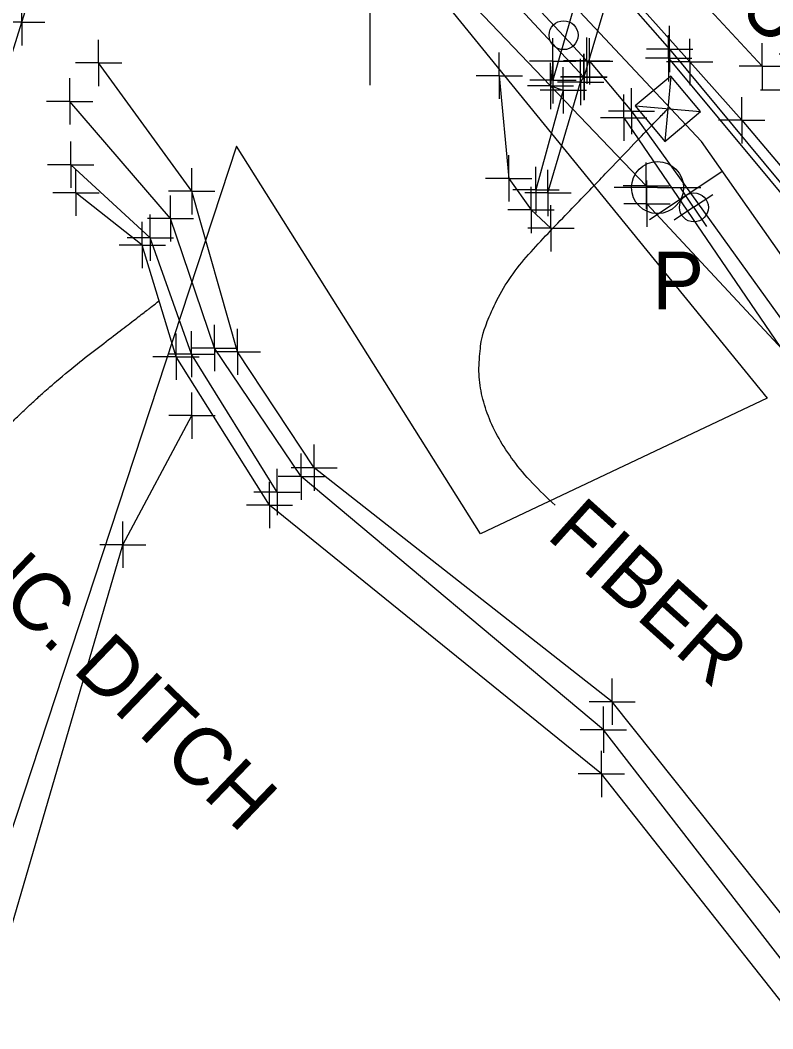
# Model space of a CAD drawing. Extents: x 0 to 1944463, y 0 to 420651.
# Drawn here: x 1943145.8 to 1943210.9, y 417335.4 to 417422.6 of the extents above; entities that cross this region are included whole.
import ezdxf

# ---------------------------------------------------------------- set-up
doc = ezdxf.new("R2010")
doc.units = 0
for name, color, linetype in [('SUR - CTRL - Points Text', 7, 'Continuous'), ('SUR - CTRL - Temporary Points', 7, 'Continuous'), ('SUR - DRG - Bridge Deck', 7, 'Continuous'), ('SUR - DRG - Bridge Deck - Points - Locators', 7, 'Continuous'), ('SUR - DRG - Bridges', 7, 'Continuous'), ('SUR - DRG - Bridges - Points - Locators', 7, 'Continuous'), ('SUR - DRG - Pipes and Culverts', 7, 'Continuous'), ('SUR - DRG - Pipes and Culverts - Points - Locators', 7, 'Continuous'), ('SUR - DRG - Pipes and Culverts Text', 7, 'Continuous'), ('SUR - DTM - Breaklines', 7, 'Continuous'), ('SUR - DTM - Breaklines - Points - Locators', 7, 'Continuous'), ('SUR - DTM - Spot Points - Locators', 7, 'Continuous'), ('SUR - TR-CTRL - Pavement Marking', 7, 'Continuous'), ('SUR - TR-CTRL - Pavement Marking - Points - Locators', 7, 'Continuous'), ('SUR - TR-CTRL - Signs and Devices', 7, 'Continuous'), ('SUR - TR-CTRL - Signs and Devices - Points - Locators', 7, 'Continuous'), ('SUR - TRAN - Features', 7, 'Continuous'), ('SUR - TRAN - Features - Points - Locators', 7, 'Continuous'), ('SUR - UTL - Fiber Optic Cable (Underground)', 7, 'Continuous'), ('SUR - UTL - Fiber Optic Cable (Underground) Text', 7, 'Continuous'), ('SUR - UTL - Overhead Wire Crossings', 7, 'Continuous'), ('SUR - UTL - Overhead Wire Crossings - Points - Locators', 7, 'Continuous'), ('SUR - UTL - Poles and Miscellaneous', 7, 'Continuous'), ('SUR - UTL - Poles and Miscellaneous Text', 7, 'Continuous'), ('SUR - VEG - Features', 7, 'Continuous')]:
    doc.layers.add(name, color=color, linetype=linetype)

msp = doc.modelspace()

# ---------------------------------------------------------------- linework, layer by layer
at = {"layer": 'SUR - CTRL - Temporary Points'}
msp.add_line((1943176.109, 417416.963), (1943176.109, 417425.712), dxfattribs=at)
at = {"layer": 'SUR - DRG - Bridge Deck'}
msp.add_lwpolyline([(1943194.852, 417419.061), (1943162.692, 417453.577), (1943127.403, 417491.232), (1943088.362, 417533.062)], dxfattribs=at)
at = {"layer": 'SUR - DRG - Bridge Deck - Points - Locators'}
for q in [(1943194.852, 417421.061), (1943192.852, 417419.061), (1943196.852, 417419.061), (1943194.852, 417417.061)]:
    msp.add_line((1943194.852, 417419.061), q, dxfattribs=at)
at = {"layer": 'SUR - DRG - Bridges'}
msp.add_lwpolyline([(1943194.586, 417417.65), (1943160.612, 417454.166), (1943126.96, 417490.097), (1943087.359, 417532.419), (1943088.24, 417533.281), (1943102.062, 417579.551), (1943115.41, 417624.415), (1943114.938, 417624.906), (1943115.852, 417625.619), (1943152.828, 417586.155), (1943187.702, 417548.755), (1943222.943, 417511.078), (1943222.064, 417510.2)], close=True, dxfattribs=at)
msp.add_lwpolyline([(1943191.911, 417419.019), (1943191.713, 417416.879), (1943192.815, 417416.515), (1943190.451, 417407.89)], dxfattribs=at)
at = {"layer": 'SUR - DRG - Bridges - Points - Locators'}
for p, q in [((1943191.911, 417419.019), (1943191.911, 417421.019)), ((1943191.911, 417419.019), (1943189.911, 417419.019)), ((1943191.911, 417419.019), (1943193.911, 417419.019)), ((1943191.911, 417419.019), (1943191.911, 417417.019)), ((1943194.586, 417417.65), (1943194.586, 417419.65)), ((1943191.713, 417416.879), (1943191.713, 417418.879)), ((1943192.815, 417416.515), (1943192.815, 417418.515)), ((1943194.586, 417417.65), (1943192.586, 417417.65)), ((1943194.586, 417417.65), (1943196.586, 417417.65)), ((1943194.586, 417417.65), (1943194.586, 417415.65)), ((1943191.713, 417416.879), (1943189.713, 417416.879)), ((1943192.815, 417416.515), (1943190.815, 417416.515)), ((1943191.713, 417416.879), (1943193.713, 417416.879)), ((1943191.713, 417416.879), (1943191.713, 417414.879)), ((1943192.815, 417416.515), (1943194.815, 417416.515)), ((1943192.815, 417416.515), (1943192.815, 417414.515)), ((1943190.451, 417407.89), (1943190.451, 417409.89)), ((1943190.451, 417407.89), (1943188.451, 417407.89)), ((1943190.451, 417407.89), (1943192.451, 417407.89)), ((1943190.451, 417407.89), (1943190.451, 417405.89))]:
    msp.add_line(p, q, dxfattribs=at)
at = {"layer": 'SUR - DRG - Pipes and Culverts'}
for points in [[(1943171.27, 417383.874), (1943164.628, 417393.896), (1943160.686, 417407.774), (1943152.633, 417418.873)], [(1943167.407, 417380.644), (1943159.323, 417393.467), (1943156.403, 417403.128), (1943150.668, 417407.649)], [(1943306.855, 417247.978), (1943289.784, 417257.5), (1943283.915, 417263.16), (1943254.781, 417295.058), (1943224.294, 417329.482), (1943197.051, 417363.643)], [(1943305.862, 417246.088), (1943289.035, 417255.612), (1943280.758, 417260.995), (1943252.088, 417291.545), (1943220.601, 417326.41), (1943196.115, 417357.405)]]:
    msp.add_lwpolyline(points, dxfattribs=at)
at = {"layer": 'SUR - DRG - Pipes and Culverts - Points - Locators'}
for p, q in [((1943152.633, 417418.873), (1943152.633, 417420.873)), ((1943152.633, 417418.873), (1943150.633, 417418.873)), ((1943152.633, 417418.873), (1943154.633, 417418.873)), ((1943152.633, 417418.873), (1943152.633, 417416.873)), ((1943150.668, 417407.649), (1943150.668, 417409.649)), ((1943160.686, 417407.774), (1943160.686, 417409.774)), ((1943150.668, 417407.649), (1943148.668, 417407.649)), ((1943150.668, 417407.649), (1943152.668, 417407.649)), ((1943150.668, 417407.649), (1943150.668, 417405.649)), ((1943160.686, 417407.774), (1943158.686, 417407.774)), ((1943160.686, 417407.774), (1943162.686, 417407.774)), ((1943160.686, 417407.774), (1943160.686, 417405.774)), ((1943156.403, 417403.128), (1943156.403, 417405.128)), ((1943156.403, 417403.128), (1943154.403, 417403.128)), ((1943156.403, 417403.128), (1943158.403, 417403.128)), ((1943156.403, 417403.128), (1943156.403, 417401.128)), ((1943159.323, 417393.467), (1943159.323, 417395.467)), ((1943164.628, 417393.896), (1943164.628, 417395.896)), ((1943164.628, 417393.896), (1943162.628, 417393.896)), ((1943164.628, 417393.896), (1943166.628, 417393.896)), ((1943164.628, 417393.896), (1943164.628, 417391.896)), ((1943159.323, 417393.467), (1943157.323, 417393.467)), ((1943159.323, 417393.467), (1943161.323, 417393.467)), ((1943159.323, 417393.467), (1943159.323, 417391.467)), ((1943171.27, 417383.874), (1943171.27, 417385.874)), ((1943171.27, 417383.874), (1943169.27, 417383.874)), ((1943171.27, 417383.874), (1943173.27, 417383.874)), ((1943171.27, 417383.874), (1943171.27, 417381.874)), ((1943167.407, 417380.644), (1943167.407, 417382.644)), ((1943167.407, 417380.644), (1943165.407, 417380.644)), ((1943167.407, 417380.644), (1943169.407, 417380.644)), ((1943167.407, 417380.644), (1943167.407, 417378.644)), ((1943197.051, 417363.643), (1943197.051, 417365.643)), ((1943197.051, 417363.643), (1943195.051, 417363.643)), ((1943197.051, 417363.643), (1943199.051, 417363.643)), ((1943197.051, 417363.643), (1943197.051, 417361.643)), ((1943196.115, 417357.405), (1943196.115, 417359.405)), ((1943196.115, 417357.405), (1943194.115, 417357.405)), ((1943196.115, 417357.405), (1943198.115, 417357.405)), ((1943196.115, 417357.405), (1943196.115, 417355.405))]:
    msp.add_line(p, q, dxfattribs=at)
at = {"layer": 'SUR - DRG - Pipes and Culverts Text'}
msp.add_open_spline([(1943141.211, 417383.63), (1943146.206, 417389.363), (1943157.863, 417398.297), (1943157.863, 417398.297)], degree=2, dxfattribs=at)
at = {"layer": 'SUR - DTM - Breaklines'}
for p, q in [((1943197.051, 417363.643), (1943171.27, 417383.874)), ((1943196.285, 417361.224), (1943170.157, 417383.11)), ((1943196.115, 417357.405), (1943167.407, 417380.644))]:
    msp.add_line(p, q, dxfattribs=at)
for points in [[(1943218.59, 417509.53), (1943215.96, 417501.29), (1943213.27, 417491.41), (1943208.92, 417476.57), (1943209.78, 417476.3), (1943207.25, 417467.28), (1943203.9, 417457.1), (1943201.6, 417449.06), (1943199.15, 417440.38), (1943194, 417424.62), (1943191.92, 417417.37)], [(1943088.848, 417235.618), (1943103.517, 417283.357), (1943116.732, 417330.002), (1943131.722, 417376.661), (1943145.977, 417422.385), (1943153.319, 417445.75)], [(1943201.925, 417419.272), (1943219.399, 417398.292), (1943235.519, 417375.7), (1943243.356, 417364.884), (1943258.929, 417346.985), (1943283.566, 417320.678), (1943313.562, 417288.656), (1943327.29, 417273.893), (1943334.736, 417264.52), (1943341.659, 417251.305), (1943344.574, 417242.404)], [(1943187.28, 417417.77), (1943188.101, 417408.886), (1943190.03, 417406.163), (1943191.748, 417404.573)], [(1943191.492, 417407.628), (1943194.321, 417417.214), (1943194.619, 417417.672)], [(1943170.157, 417383.11), (1943162.657, 417394.216), (1943158.848, 417405.42), (1943150.128, 417415.553)], [(1943198.046, 417414.134), (1943214.079, 417390.624), (1943227.284, 417369.761), (1943234.656, 417359.391), (1943251.574, 417339.468), (1943275.895, 417313.326), (1943305.21, 417281.554), (1943319.493, 417266.816), (1943326.151, 417258.389), (1943333.033, 417247.541), (1943335.935, 417239.942), (1943336.414, 417217.406)], [(1943168.063, 417381.773), (1943160.67, 417393.693), (1943157.099, 417403.76), (1943150.217, 417410.066)], [(1943114.505, 417234.882), (1943128.229, 417282.69), (1943140.847, 417329.772), (1943154.727, 417377.211), (1943160.698, 417388.381)], [(1943306.58, 417247.082), (1943289.389, 417256.286), (1943282.191, 417262.111), (1943253.295, 417293.316), (1943222.689, 417327.178), (1943196.285, 417361.224)]]:
    msp.add_lwpolyline(points, dxfattribs=at)
at = {"layer": 'SUR - DTM - Breaklines - Points - Locators'}
for p, q in [((1943145.977, 417422.385), (1943145.977, 417424.385)), ((1943145.977, 417422.385), (1943143.977, 417422.385)), ((1943145.977, 417422.385), (1943147.977, 417422.385)), ((1943145.977, 417422.385), (1943145.977, 417420.385)), ((1943201.925, 417419.272), (1943201.925, 417421.272)), ((1943187.28, 417417.77), (1943187.28, 417419.77)), ((1943191.92, 417417.37), (1943191.92, 417419.37)), ((1943194.321, 417417.214), (1943194.321, 417419.214)), ((1943194.619, 417417.672), (1943194.619, 417419.672)), ((1943201.925, 417419.272), (1943199.925, 417419.272)), ((1943201.925, 417419.272), (1943203.925, 417419.272)), ((1943201.925, 417419.272), (1943201.925, 417417.272)), ((1943150.128, 417415.553), (1943150.128, 417417.553)), ((1943187.28, 417417.77), (1943185.28, 417417.77)), ((1943187.28, 417417.77), (1943189.28, 417417.77)), ((1943187.28, 417417.77), (1943187.28, 417415.77)), ((1943191.92, 417417.37), (1943189.92, 417417.37)), ((1943191.92, 417417.37), (1943193.92, 417417.37)), ((1943191.92, 417417.37), (1943191.92, 417415.37)), ((1943194.321, 417417.214), (1943192.321, 417417.214)), ((1943194.619, 417417.672), (1943192.619, 417417.672)), ((1943194.321, 417417.214), (1943196.321, 417417.214)), ((1943194.321, 417417.214), (1943194.321, 417415.214)), ((1943194.619, 417417.672), (1943196.619, 417417.672)), ((1943194.619, 417417.672), (1943194.619, 417415.672)), ((1943150.128, 417415.553), (1943148.128, 417415.553)), ((1943150.128, 417415.553), (1943152.128, 417415.553)), ((1943150.128, 417415.553), (1943150.128, 417413.553)), ((1943198.046, 417414.134), (1943198.046, 417416.134)), ((1943198.046, 417414.134), (1943196.046, 417414.134)), ((1943198.046, 417414.134), (1943200.046, 417414.134)), ((1943198.046, 417414.134), (1943198.046, 417412.134)), ((1943150.217, 417410.066), (1943150.217, 417412.066)), ((1943188.101, 417408.886), (1943188.101, 417410.886)), ((1943150.217, 417410.066), (1943148.217, 417410.066)), ((1943150.217, 417410.066), (1943152.217, 417410.066)), ((1943150.217, 417410.066), (1943150.217, 417408.066)), ((1943191.492, 417407.628), (1943191.492, 417409.628)), ((1943188.101, 417408.886), (1943186.101, 417408.886)), ((1943188.101, 417408.886), (1943190.101, 417408.886)), ((1943188.101, 417408.886), (1943188.101, 417406.886)), ((1943191.492, 417407.628), (1943189.492, 417407.628)), ((1943190.03, 417406.163), (1943190.03, 417408.163)), ((1943191.492, 417407.628), (1943193.492, 417407.628)), ((1943191.492, 417407.628), (1943191.492, 417405.628)), ((1943158.848, 417405.42), (1943158.848, 417407.42)), ((1943190.03, 417406.163), (1943188.03, 417406.163)), ((1943190.03, 417406.163), (1943192.03, 417406.163)), ((1943190.03, 417406.163), (1943190.03, 417404.163)), ((1943191.748, 417404.573), (1943191.748, 417406.573)), ((1943158.848, 417405.42), (1943156.848, 417405.42)), ((1943157.099, 417403.76), (1943157.099, 417405.76)), ((1943158.848, 417405.42), (1943160.848, 417405.42)), ((1943158.848, 417405.42), (1943158.848, 417403.42)), ((1943191.748, 417404.573), (1943189.748, 417404.573)), ((1943191.748, 417404.573), (1943193.748, 417404.573)), ((1943191.748, 417404.573), (1943191.748, 417402.573)), ((1943157.099, 417403.76), (1943155.099, 417403.76)), ((1943157.099, 417403.76), (1943159.099, 417403.76)), ((1943157.099, 417403.76), (1943157.099, 417401.76)), ((1943162.657, 417394.216), (1943162.657, 417396.216)), ((1943160.67, 417393.693), (1943160.67, 417395.693)), ((1943160.67, 417393.693), (1943158.67, 417393.693)), ((1943162.657, 417394.216), (1943160.657, 417394.216)), ((1943160.67, 417393.693), (1943162.67, 417393.693)), ((1943160.67, 417393.693), (1943160.67, 417391.693)), ((1943162.657, 417394.216), (1943164.657, 417394.216)), ((1943162.657, 417394.216), (1943162.657, 417392.216)), ((1943160.698, 417388.381), (1943160.698, 417390.381)), ((1943160.698, 417388.381), (1943158.698, 417388.381)), ((1943160.698, 417388.381), (1943162.698, 417388.381)), ((1943160.698, 417388.381), (1943160.698, 417386.381)), ((1943170.157, 417383.11), (1943170.157, 417385.11)), ((1943168.063, 417381.773), (1943168.063, 417383.773)), ((1943170.157, 417383.11), (1943168.157, 417383.11)), ((1943170.157, 417383.11), (1943172.157, 417383.11)), ((1943170.157, 417383.11), (1943170.157, 417381.11)), ((1943168.063, 417381.773), (1943166.063, 417381.773)), ((1943168.063, 417381.773), (1943170.063, 417381.773)), ((1943168.063, 417381.773), (1943168.063, 417379.773)), ((1943154.727, 417377.211), (1943154.727, 417379.211)), ((1943154.727, 417377.211), (1943152.727, 417377.211)), ((1943154.727, 417377.211), (1943156.727, 417377.211)), ((1943154.727, 417377.211), (1943154.727, 417375.211)), ((1943196.285, 417361.224), (1943196.285, 417363.224)), ((1943196.285, 417361.224), (1943194.285, 417361.224)), ((1943196.285, 417361.224), (1943198.285, 417361.224)), ((1943196.285, 417361.224), (1943196.285, 417359.224))]:
    msp.add_line(p, q, dxfattribs=at)
at = {"layer": 'SUR - DTM - Spot Points - Locators'}
msp.add_line((1943192.86, 417421.26), (1943192.86, 417421.26), dxfattribs=at)
msp.add_circle((1943192.849, 417421.271), 1.25, dxfattribs=at)
at = {"layer": 'SUR - TR-CTRL - Pavement Marking'}
for points in [[(1943161.291, 417471.42), (1943168.072, 417464.071), (1943174.853, 417456.721), (1943176.911, 417454.49), (1943183.692, 417447.14), (1943190.473, 417439.79), (1943197.254, 417432.441), (1943204.035, 417425.091), (1943210.035, 417418.587)], [(1943158.866, 417467.239), (1943165.702, 417459.94), (1943172.538, 417452.641), (1943179.373, 417445.342), (1943186.209, 417438.043), (1943193.045, 417430.745), (1943197.093, 417426.422), (1943203.752, 417418.962), (1943208.254, 417413.918), (1943214.725, 417406.294)]]:
    msp.add_lwpolyline(points, dxfattribs=at)
at = {"layer": 'SUR - TR-CTRL - Pavement Marking - Points - Locators'}
for p, q in [((1943203.752, 417418.962), (1943203.752, 417420.962)), ((1943203.752, 417418.962), (1943201.752, 417418.962)), ((1943203.752, 417418.962), (1943205.752, 417418.962)), ((1943203.752, 417418.962), (1943203.752, 417416.962)), ((1943211.89, 417416.519), (1943209.89, 417416.519)), ((1943208.254, 417413.918), (1943208.254, 417415.918)), ((1943208.254, 417413.918), (1943206.254, 417413.918)), ((1943208.254, 417413.918), (1943210.254, 417413.918)), ((1943208.254, 417413.918), (1943208.254, 417411.918))]:
    msp.add_line(p, q, dxfattribs=at)
at = {"layer": 'SUR - TR-CTRL - Signs and Devices'}
msp.add_line((1943200.288, 417405.336), (1943206.534, 417409.486), dxfattribs=at)
msp.add_circle((1943204.121, 417406.382), 1.25, dxfattribs=at)
at = {"layer": 'SUR - TR-CTRL - Signs and Devices - Points - Locators'}
for q in [(1943202.982, 417408.057), (1943205.755, 417407.498), (1943202.423, 417405.284), (1943205.196, 417404.725)]:
    msp.add_line((1943204.089, 417406.391), q, dxfattribs=at)
at = {"layer": 'SUR - TRAN - Features'}
for q in [(1943210.035, 417420.587), (1943208.035, 417418.587), (1943212.035, 417418.587), (1943210.035, 417416.587)]:
    msp.add_line((1943210.035, 417418.587), q, dxfattribs=at)
for points in [[(1943197.184, 417425.565), (1943202.015, 417420.067), (1943219.808, 417398.653), (1943235.891, 417376.011), (1943243.908, 417365.01), (1943259.423, 417347.224), (1943283.941, 417321.057), (1943313.881, 417289.098), (1943327.653, 417274.25), (1943335.225, 417264.751), (1943342.123, 417251.422), (1943345.054, 417242.562)], [(1943195.097, 417419.012), (1943198.722, 417414.702), (1943214.442, 417392.884), (1943228.699, 417370.699), (1943235.53, 417360.844), (1943252.431, 417340.382), (1943276.667, 417314.283), (1943306.333, 417282.353), (1943320.414, 417267.545), (1943327.507, 417259.182), (1943334.722, 417247.787), (1943337.989, 417240.637)]]:
    msp.add_lwpolyline(points, dxfattribs=at)
at = {"layer": 'SUR - TRAN - Features - Points - Locators'}
for p, q in [((1943202.015, 417420.067), (1943202.015, 417422.067)), ((1943195.097, 417419.012), (1943195.097, 417421.012)), ((1943202.015, 417420.067), (1943200.015, 417420.067)), ((1943202.015, 417420.067), (1943204.015, 417420.067)), ((1943202.015, 417420.067), (1943202.015, 417418.067)), ((1943195.097, 417419.012), (1943193.097, 417419.012)), ((1943195.097, 417419.012), (1943197.097, 417419.012)), ((1943195.097, 417419.012), (1943195.097, 417417.012)), ((1943198.722, 417414.702), (1943198.722, 417416.702)), ((1943198.722, 417414.702), (1943196.722, 417414.702)), ((1943198.722, 417414.702), (1943200.722, 417414.702)), ((1943198.722, 417414.702), (1943198.722, 417412.702))]:
    msp.add_line(p, q, dxfattribs=at)
at = {"layer": 'SUR - UTL - Fiber Optic Cable (Underground)'}
for p, q in [((1943202.111, 417417.729), (1943201.613, 417412.094)), ((1943199.045, 417415.161), (1943204.679, 417414.663)), ((1943201.862, 417414.912), (1943201.862, 417414.912))]:
    msp.add_line(p, q, dxfattribs=at)
for points in [[(1943675.935, 416874.811), (1943301.532, 417291.453), (1943229.017, 417377.593), (1943204.769, 417412.08), (1943079.474, 417545.559), (1943001.447, 417611.824), (1942943.851, 417666.04), (1942875.969, 417717.873), (1942785.445, 417773.544), (1942671.047, 417813.855), (1942647.996, 417834.422), (1942364.461, 417940.541)], [(1943202.111, 417417.729), (1943199.045, 417415.161), (1943201.613, 417412.094), (1943204.679, 417414.663), (1943202.111, 417417.729)]]:
    msp.add_lwpolyline(points, dxfattribs=at)
at = {"layer": 'SUR - UTL - Fiber Optic Cable (Underground) Text'}
msp.add_open_spline([(1943192.111, 417380.627), (1943179.654, 417391.798), (1943201.862, 417414.912), (1943201.862, 417414.912)], degree=2, dxfattribs=at)
at = {"layer": 'SUR - UTL - Overhead Wire Crossings'}
for points in [[(1943056.401, 417558.259), (1943199.988, 417408.257)], [(1943200.06, 417406.7), (1943296.33, 417303.35)]]:
    msp.add_lwpolyline(points, dxfattribs=at)
at = {"layer": 'SUR - UTL - Overhead Wire Crossings - Points - Locators'}
for p, q in [((1943199.988, 417408.257), (1943199.988, 417410.257)), ((1943200.06, 417406.7), (1943200.06, 417408.7)), ((1943199.988, 417408.257), (1943197.988, 417408.257)), ((1943199.988, 417408.257), (1943201.988, 417408.257)), ((1943199.988, 417408.257), (1943199.988, 417406.257)), ((1943200.06, 417406.7), (1943198.06, 417406.7)), ((1943200.06, 417406.7), (1943202.06, 417406.7)), ((1943200.06, 417406.7), (1943200.06, 417404.7))]:
    msp.add_line(p, q, dxfattribs=at)
at = {"layer": 'SUR - UTL - Poles and Miscellaneous'}
for q in [(1943197.222, 417408.095), (1943204.722, 417408.095)]:
    msp.add_line((1943200.972, 417408.095), q, dxfattribs=at)
msp.add_circle((1943200.972, 417408.095), 2.25, dxfattribs=at)
at = {"layer": 'SUR - VEG - Features'}
msp.add_lwpolyline([(1943097.093, 417269.666), (1943155.488, 417457.316), (1943210.454, 417389.876), (1943185.649, 417378.147), (1943164.567, 417411.667), (1943116.141, 417264.546)], dxfattribs=at)

# ---------------------------------------------------------------- texts
at = {"layer": 'SUR - CTRL - Points Text'}
msp.add_text('SPUR-S103', height=5, rotation=313.23288, dxfattribs=at).set_placement((1943201.665, 417430.068))
at = {"layer": 'SUR - DRG - Pipes and Culverts Text'}
msp.add_text('CONC. DITCH', height=4.99999, rotation=316.15186, dxfattribs=at).set_placement((1943133.399, 417382.532))
at = {"layer": 'SUR - UTL - Fiber Optic Cable (Underground) Text'}
msp.add_text('FIBER', height=5, rotation=317.99559, dxfattribs=at).set_placement((1943191.261, 417377.878))
at = {"layer": 'SUR - UTL - Poles and Miscellaneous Text'}
msp.add_text('P', height=5, dxfattribs=at).set_placement((1943200.534, 417397.558))

doc.saveas('drawing.dxf')
